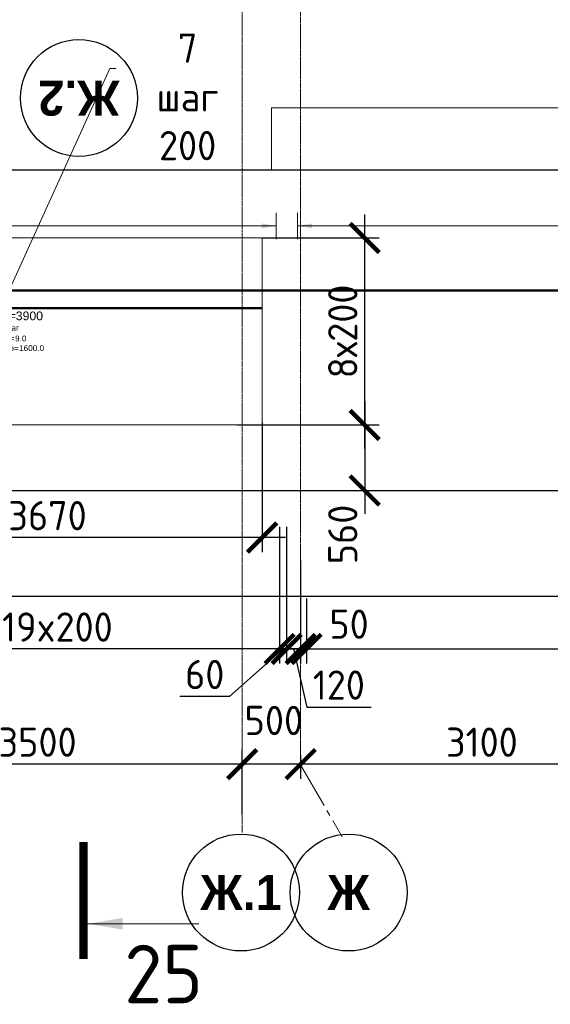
# Model space of a CAD drawing. Header units: millimetres. Extents: x 376598 to 1249954, y -318491 to -22134.
# Tile 260 of 444: x 659730 to 664268, y -36134 to -27712. Entities that reach past the tile are written whole.
import ezdxf
from ezdxf import colors
from ezdxf.entities.mleader import LeaderData, LeaderLine
from ezdxf.enums import TextEntityAlignment as Align
from ezdxf.math import Vec2, Vec3

# ---------------------------------------------------------------- set-up
doc = ezdxf.new("R2010")
doc.units = ezdxf.units.MM
doc.set_wipeout_variables(frame=1)
for name, pattern in [('______5', [1100, 800, -100, 100, -100]), ('ACAD_ISO02W100', [15, 12, -3]), ('осевая', [50.8, 31.75, -6.35, 6.35, -6.35])]:
    doc.linetypes.add(name, pattern=pattern)
for name, color, linetype, lineweight in [('АрмСтер', 2, 'Continuous', 50), ('Оси', 40, '______5', 18), ('подоснова', 151, 'Continuous', 5), ('РАЗМЕРЫ', 1, 'Continuous', 9), ('Узлы', 7, 'Continuous', 0)]:
    doc.layers.add(name, color=color, linetype=linetype, lineweight=lineweight)
doc.layers.add('АрмСтер_атрибуты', color=2, linetype='Continuous', lineweight=0, plot=False)
doc.styles.add('Century Gothic', font='GOTHIC.TTF')
doc.styles.add('GOST-2.304_Type-B', font='GOST_Common.ttf')
doc.styles.get("Standard").update_dxf_attribs({"font": 'arial.ttf'})
doc.styles.add('Аннотативный', font='arial.ttf')
doc.dimstyles.new('СПДС', dxfattribs={"dimscale": 100, "dimtxt": 2.5, "dimasz": 2.5, "dimexe": 1.25, "dimexo": 0, "dimtad": 1, "dimdec": 0, "dimtxsty": 'GOST-2.304_Type-B', "dimblk": 'ARCHTICK', "dimcen": 2.5, "dimdle": 2, "dimadec": 0, "dimazin": 2, "dimtfac": 0.75, "dimtdec": 0, "dimtmove": 1, "dimatfit": 3, "dimfxl": 1, "dimtolj": 1, "dimarcsym": 1})

# ---------------------------------------------------------------- blocks, each defined once
blk = doc.blocks.new('*U1408')
at = {"layer": 'РАЗМЕРЫ'}
for p, q in [((112.5, 4000), (-112.5, 4000)), ((112.5, -3400), (-112.5, -3400))]:
    blk.add_line(p, q, dxfattribs=at)
at = {"layer": 'РАЗМЕРЫ', "ltscale": 15}
blk.add_line((0, -3400), (0, 4000), dxfattribs=at)
at = {"layer": 'РАЗМЕРЫ'}
for points in [[(0, 4000), (20.9, 3874.8), (-20.9, 3874.8)], [(0, -3400), (20.9, -3274.8), (-20.9, -3274.8)]]:
    blk.add_solid(points, dxfattribs=at)
at = {"layer": 'АрмСтер_атрибуты', "color": 215, "ltscale": 15, "style": 'Аннотативный'}
for s, p in [('шаг', (51.4, -194.2)), ('n=', (51.4, -285.1)), ('Lр=', (50.2, -367.8))]:
    blk.add_text(s, height=50, dxfattribs=at).set_placement(p)
at = {"layer": 'АрмСтер_атрибуты', "style": 'Аннотативный', "flags": 8}
blk.add_attdef('ПОЗ', (110, 29.6), '', height=75, dxfattribs=at)
at = {"layer": 'АрмСтер_атрибуты', "color": 215, "style": 'Аннотативный'}
for tag, p, flags in [('ШАГ', (190.9, -194.2), 10), ('КОЛ', (138, -285.1), 8), ('ШИРИНА', (172.9, -367.8), 8)]:
    blk.add_attdef(tag, p, '', height=50, dxfattribs=dict(at, flags=flags))
at = {"layer": 'АрмСтер_атрибуты', "flags": 9}
for tag, p in [('МАССА', (-3069.3, -410.5)), ('ОБОЗНАЧЕНИЕ', (-3069.3, -524.4))]:
    blk.add_attdef(tag, p, '', height=75, dxfattribs=at)
at = {"linetype": 'Continuous', "lineweight": 0}
blk.add_wipeout([(35, 0), (28.3, 20.6), (10.8, 33.3), (-10.8, 33.3), (-28.3, 20.6), (-35, 0), (-28.3, -20.6), (-10.8, -33.3), (10.8, -33.3), (28.3, -20.6)], dxfattribs=at)
at = {"color": 0, "linetype": 'ByBlock', "lineweight": -2, "ltscale": 100}
blk.add_line((-2263.2, 0), (1476.8, 0), dxfattribs=at)
at = {"layer": 'РАЗМЕРЫ'}
blk.add_circle((0, 0), 35, dxfattribs=at)
at = {"layer": 'АрмСтер_атрибуты', "style": 'Аннотативный', "flags": 8}
blk.add_attdef('НАИМЕНОВАНИЕ', text='', height=75, dxfattribs=at).set_placement((0, -29.3), align=Align.TOP_CENTER)
blk = doc.blocks.new('*U889')
at = {"color": 0, "linetype": 'ByBlock', "lineweight": -2, "ltscale": 100}
blk.add_line((-6766.8, 0), (4883.2, 0), dxfattribs=at)
at = {"layer": 'АрмСтер_атрибуты', "flags": 9}
for tag, p in [('МАССА', (-927.9, 4789.5)), ('ОБОЗНАЧЕНИЕ', (-927.9, 4675.6))]:
    blk.add_attdef(tag, p, '', height=75, dxfattribs=at)
at = {"layer": 'АрмСтер_атрибуты', "style": 'Аннотативный', "flags": 8}
blk.add_attdef('ПОЗ', (110, 29.6), '', height=75, dxfattribs=at)
blk.add_attdef('НАИМЕНОВАНИЕ', text='', height=75, dxfattribs=at).set_placement((0, -29.3), align=Align.TOP_CENTER)
at = {"layer": 'АрмСтер_атрибуты', "color": 215, "style": 'Аннотативный'}
for tag, p, flags in [('ШАГ', (190.9, -194.2), 10), ('КОЛ', (138, -285.1), 8), ('ШИРИНА', (172.9, -367.8), 8)]:
    blk.add_attdef(tag, p, '', height=50, dxfattribs=dict(at, flags=flags))
blk = doc.blocks.new('NSY101')
at = {"color": 0, "linetype": 'ByBlock', "lineweight": -2}
blk.add_circle((0, 0), 50, dxfattribs=at)
blk = doc.blocks.new('_ArchTick')
at = {"color": 0, "linetype": 'ByBlock', "const_width": 0.15}
blk.add_lwpolyline([(-0.5, -0.5), (0.5, 0.5)], dxfattribs=at)
blk = doc.blocks.new('*D2583')
at = {"layer": 'DEFPOINTS', "color": 0, "lineweight": 0, "transparency": 16777216}
for p in [(662132.9, -34005.6), (662132.9, -34079.7), (665232.9, -34528.3)]:
    blk.add_point(p, dxfattribs=at)
at = {"layer": 'РАЗМЕРЫ', "color": 0, "lineweight": -2, "transparency": 16777216}
for p, q in [((662132.9, -34005.6), (662132.9, -34204.7)), ((665232.9, -34528.3), (665232.9, -33954.7)), ((665432.9, -34079.7), (661932.9, -34079.7))]:
    blk.add_line(p, q, dxfattribs=at)
at = {"layer": 'РАЗМЕРЫ', "color": 0, "lineweight": -2, "transparency": 16777216, "xscale": 250, "yscale": 250, "zscale": 250, "rotation": 180}
blk.add_blockref('_ArchTick', (662132.9, -34079.7), dxfattribs=at)
at = {"layer": 'РАЗМЕРЫ', "color": 0, "lineweight": -2, "transparency": 16777216, "xscale": 250, "yscale": 250, "zscale": 250}
blk.add_blockref('_ArchTick', (665232.9, -34079.7), dxfattribs=at)
at = {"layer": 'РАЗМЕРЫ', "color": 0, "lineweight": 0, "transparency": 16777216, "insert": (663682.9, -33892.2), "char_height": 250, "attachment_point": 5, "style": 'GOST-2.304_Type-B'}
blk.add_mtext('\\A1;3100', dxfattribs=at)
blk = doc.blocks.new('*D2584')
at = {"layer": 'DEFPOINTS', "color": 0, "lineweight": 0, "transparency": 16777216}
for p in [(662132.9, -34005.6), (661632.9, -34079.7), (661632.9, -34510.7)]:
    blk.add_point(p, dxfattribs=at)
at = {"layer": 'РАЗМЕРЫ', "color": 0, "lineweight": -2, "transparency": 16777216}
for p, q in [((661632.9, -34510.7), (661632.9, -33954.7)), ((662132.9, -34005.6), (662132.9, -34204.7)), ((662332.9, -34079.7), (661432.9, -34079.7))]:
    blk.add_line(p, q, dxfattribs=at)
at = {"layer": 'РАЗМЕРЫ', "color": 0, "lineweight": -2, "transparency": 16777216, "xscale": 250, "yscale": 250, "zscale": 250, "rotation": 180}
blk.add_blockref('_ArchTick', (661632.9, -34079.7), dxfattribs=at)
at = {"layer": 'РАЗМЕРЫ', "color": 0, "lineweight": -2, "transparency": 16777216, "xscale": 250, "yscale": 250, "zscale": 250}
blk.add_blockref('_ArchTick', (662132.9, -34079.7), dxfattribs=at)
at = {"layer": 'РАЗМЕРЫ', "color": 0, "lineweight": 0, "transparency": 16777216, "insert": (661903.3, -33706.2), "char_height": 250, "attachment_point": 5, "style": 'GOST-2.304_Type-B'}
blk.add_mtext('\\A1;500', dxfattribs=at)
blk = doc.blocks.new('*D2585')
at = {"layer": 'DEFPOINTS', "color": 0, "lineweight": 0, "transparency": 16777216}
for p in [(658132.9, -34079.7), (658132.9, -34490), (661632.9, -34510.7)]:
    blk.add_point(p, dxfattribs=at)
at = {"layer": 'РАЗМЕРЫ', "color": 0, "lineweight": -2, "transparency": 16777216}
for p, q in [((658132.9, -34490), (658132.9, -33954.7)), ((661632.9, -34510.7), (661632.9, -33954.7)), ((661832.9, -34079.7), (657932.9, -34079.7))]:
    blk.add_line(p, q, dxfattribs=at)
at = {"layer": 'РАЗМЕРЫ', "color": 0, "lineweight": -2, "transparency": 16777216, "xscale": 250, "yscale": 250, "zscale": 250, "rotation": 180}
blk.add_blockref('_ArchTick', (658132.9, -34079.7), dxfattribs=at)
at = {"layer": 'РАЗМЕРЫ', "color": 0, "lineweight": -2, "transparency": 16777216, "xscale": 250, "yscale": 250, "zscale": 250}
blk.add_blockref('_ArchTick', (661632.9, -34079.7), dxfattribs=at)
at = {"layer": 'РАЗМЕРЫ', "color": 0, "lineweight": 0, "transparency": 16777216, "insert": (659882.9, -33892.2), "char_height": 250, "attachment_point": 5, "style": 'GOST-2.304_Type-B'}
blk.add_mtext('\\A1;3500', dxfattribs=at)
blk = doc.blocks.new('*D2244')
at = {"layer": 'DEFPOINTS', "color": 0, "lineweight": 0, "transparency": 16777216}
for p in [(662132.9, -32644.2), (662182.9, -32713.9), (662182.9, -33094.8)]:
    blk.add_point(p, dxfattribs=at)
at = {"layer": 'РАЗМЕРЫ', "color": 0, "lineweight": -2, "transparency": 16777216}
for p, q in [((662132.9, -32644.2), (662132.9, -33219.8)), ((662182.9, -32713.9), (662182.9, -33219.8)), ((662132.9, -33094.8), (661882.9, -33094.8)), ((662132.9, -33094.8), (662182.9, -33094.8)), ((662182.9, -33094.8), (662432.9, -33094.8))]:
    blk.add_line(p, q, dxfattribs=at)
at = {"layer": 'РАЗМЕРЫ', "color": 0, "lineweight": -2, "transparency": 16777216, "xscale": 250, "yscale": 250, "zscale": 250}
blk.add_blockref('_ArchTick', (662132.9, -33094.8), dxfattribs=at)
at = {"layer": 'РАЗМЕРЫ', "color": 0, "lineweight": -2, "transparency": 16777216, "xscale": 250, "yscale": 250, "zscale": 250, "rotation": 180}
blk.add_blockref('_ArchTick', (662182.9, -33094.8), dxfattribs=at)
at = {"layer": 'РАЗМЕРЫ', "color": 0, "lineweight": 0, "transparency": 16777216, "insert": (662546.6, -32882.9), "char_height": 250, "attachment_point": 5, "style": 'GOST-2.304_Type-B'}
blk.add_mtext('\\A1;50', dxfattribs=at)
blk = doc.blocks.new('*D2245')
at = {"layer": 'DEFPOINTS', "color": 0, "lineweight": 0, "transparency": 16777216}
for p in [(662182.9, -32664.1), (668982.9, -32613.9, -360), (668982.9, -33094.8)]:
    blk.add_point(p, dxfattribs=at)
at = {"layer": 'РАЗМЕРЫ', "color": 0, "lineweight": -2, "transparency": 16777216}
for p, q in [((662182.9, -32664.1), (662182.9, -33219.8)), ((668982.9, -32613.9), (668982.9, -33219.8)), ((661982.9, -33094.8), (669182.9, -33094.8))]:
    blk.add_line(p, q, dxfattribs=at)
at = {"layer": 'РАЗМЕРЫ', "color": 0, "lineweight": -2, "transparency": 16777216, "xscale": 250, "yscale": 250, "zscale": 250, "rotation": 180}
blk.add_blockref('_ArchTick', (662182.9, -33094.8), dxfattribs=at)
at = {"layer": 'РАЗМЕРЫ', "color": 0, "lineweight": -2, "transparency": 16777216, "xscale": 250, "yscale": 250, "zscale": 250}
blk.add_blockref('_ArchTick', (668982.9, -33094.8), dxfattribs=at)
at = {"layer": 'РАЗМЕРЫ', "color": 0, "lineweight": 0, "transparency": 16777216, "insert": (665582.9, -32907.3), "char_height": 250, "attachment_point": 5, "style": 'GOST-2.304_Type-B'}
blk.add_mtext('\\A1;34х200', dxfattribs=at)
blk = doc.blocks.new('*D2247')
at = {"layer": 'DEFPOINTS', "color": 0, "lineweight": 0, "transparency": 16777216}
for p in [(662012.9, -32049, -360), (662132.9, -32339.1), (662012.9, -33094.8)]:
    blk.add_point(p, dxfattribs=at)
at = {"layer": 'РАЗМЕРЫ', "color": 0, "lineweight": -2, "transparency": 16777216}
for p, q in [((662012.9, -32049), (662012.9, -33219.8)), ((662132.9, -32339.1), (662132.9, -33219.8)), ((662012.9, -33094.8), (661762.9, -33094.8)), ((662132.9, -33094.8), (662012.9, -33094.8)), ((662132.9, -33094.8), (662012.9, -33094.8)), ((662072.9, -33094.8), (662184.6, -33591.2)), ((662132.9, -33094.8), (662382.9, -33094.8)), ((662184.6, -33591.2), (662734.6, -33591.2))]:
    blk.add_line(p, q, dxfattribs=at)
at = {"layer": 'РАЗМЕРЫ', "color": 0, "lineweight": -2, "transparency": 16777216, "xscale": 250, "yscale": 250, "zscale": 250}
blk.add_blockref('_ArchTick', (662012.9, -33094.8), dxfattribs=at)
at = {"layer": 'РАЗМЕРЫ', "color": 0, "lineweight": -2, "transparency": 16777216, "xscale": 250, "yscale": 250, "zscale": 250, "rotation": 180}
blk.add_blockref('_ArchTick', (662132.9, -33094.8), dxfattribs=at)
at = {"layer": 'РАЗМЕРЫ', "color": 0, "lineweight": 0, "transparency": 16777216, "insert": (662459.6, -33403.7), "char_height": 250, "attachment_point": 5, "style": 'GOST-2.304_Type-B'}
blk.add_mtext('\\A1;120', dxfattribs=at)
blk = doc.blocks.new('*D2248')
at = {"layer": 'DEFPOINTS', "color": 0, "lineweight": 0, "transparency": 16777216}
for p in [(661952.5, -32049, -360), (662012.9, -32049, -360), (661952.5, -33094.8)]:
    blk.add_point(p, dxfattribs=at)
at = {"layer": 'РАЗМЕРЫ', "color": 0, "lineweight": -2, "transparency": 16777216}
for p, q in [((661952.5, -32049), (661952.5, -33219.8)), ((662012.9, -32049), (662012.9, -33219.8)), ((661982.7, -33094.8), (661525, -33501)), ((661952.5, -33094.8), (661702.5, -33094.8)), ((662012.9, -33094.8), (661952.5, -33094.8)), ((662012.9, -33094.8), (661952.5, -33094.8)), ((662012.9, -33094.8), (662262.9, -33094.8)), ((661525, -33501), (661100, -33501))]:
    blk.add_line(p, q, dxfattribs=at)
at = {"layer": 'РАЗМЕРЫ', "color": 0, "lineweight": -2, "transparency": 16777216, "xscale": 250, "yscale": 250, "zscale": 250}
blk.add_blockref('_ArchTick', (661952.5, -33094.8), dxfattribs=at)
at = {"layer": 'РАЗМЕРЫ', "color": 0, "lineweight": -2, "transparency": 16777216, "xscale": 250, "yscale": 250, "zscale": 250, "rotation": 180}
blk.add_blockref('_ArchTick', (662012.9, -33094.8), dxfattribs=at)
at = {"layer": 'РАЗМЕРЫ', "color": 0, "lineweight": 0, "transparency": 16777216, "insert": (661312.5, -33313.5), "char_height": 250, "attachment_point": 5, "style": 'GOST-2.304_Type-B'}
blk.add_mtext('\\A1;60', dxfattribs=at)
blk = doc.blocks.new('*D2249')
at = {"layer": 'DEFPOINTS', "color": 0, "lineweight": 0, "transparency": 16777216}
for p in [(661952.5, -32354.1, -200), (658152.5, -32774.2, 160), (658152.5, -33094.8)]:
    blk.add_point(p, dxfattribs=at)
at = {"layer": 'РАЗМЕРЫ', "color": 0, "lineweight": -2, "transparency": 16777216}
for p, q in [((661952.5, -32354.1), (661952.5, -33219.8)), ((658152.5, -32774.2), (658152.5, -33219.8)), ((662152.5, -33094.8), (657952.5, -33094.8))]:
    blk.add_line(p, q, dxfattribs=at)
at = {"layer": 'РАЗМЕРЫ', "color": 0, "lineweight": -2, "transparency": 16777216, "xscale": 250, "yscale": 250, "zscale": 250, "rotation": 180}
blk.add_blockref('_ArchTick', (658152.5, -33094.8), dxfattribs=at)
at = {"layer": 'РАЗМЕРЫ', "color": 0, "lineweight": -2, "transparency": 16777216, "xscale": 250, "yscale": 250, "zscale": 250}
blk.add_blockref('_ArchTick', (661952.5, -33094.8), dxfattribs=at)
at = {"layer": 'РАЗМЕРЫ', "color": 0, "lineweight": 0, "transparency": 16777216, "insert": (660052.5, -32907.3), "char_height": 250, "attachment_point": 5, "style": 'GOST-2.304_Type-B'}
blk.add_mtext('\\A1;19x200', dxfattribs=at)
blk = doc.blocks.new('*U908')
at = {"layer": 'РАЗМЕРЫ'}
for p, q in [((112.5, 600), (-112.5, 600)), ((112.5, -3400), (-112.5, -3400))]:
    blk.add_line(p, q, dxfattribs=at)
at = {"layer": 'РАЗМЕРЫ', "ltscale": 15}
blk.add_line((0, -3400), (0, 600), dxfattribs=at)
at = {"layer": 'РАЗМЕРЫ'}
for points in [[(0, 600), (20.9, 474.8), (-20.9, 474.8)], [(0, -3400), (20.9, -3274.8), (-20.9, -3274.8)]]:
    blk.add_solid(points, dxfattribs=at)
at = {"layer": 'АрмСтер_атрибуты', "color": 215, "ltscale": 15, "style": 'Аннотативный'}
for s, p in [('шаг', (51.4, -194.2)), ('n=', (51.4, -285.1)), ('Lр=', (50.2, -367.8))]:
    blk.add_text(s, height=50, dxfattribs=at).set_placement(p)
at = {"layer": 'АрмСтер_атрибуты', "style": 'Аннотативный', "flags": 8}
blk.add_attdef('ПОЗ', (110, 29.6), '', height=75, dxfattribs=at)
at = {"layer": 'АрмСтер_атрибуты', "color": 215, "style": 'Аннотативный'}
for tag, p, flags in [('ШАГ', (190.9, -194.2), 10), ('КОЛ', (138, -285.1), 8), ('ШИРИНА', (172.9, -367.8), 8)]:
    blk.add_attdef(tag, p, '', height=50, dxfattribs=dict(at, flags=flags))
at = {"layer": 'АрмСтер_атрибуты', "flags": 9}
for tag, p in [('МАССА', (-3069.3, -410.5)), ('ОБОЗНАЧЕНИЕ', (-3069.3, -524.4))]:
    blk.add_attdef(tag, p, '', height=75, dxfattribs=at)
at = {"linetype": 'Continuous', "lineweight": 0}
blk.add_wipeout([(35, 0), (28.3, 20.6), (10.8, 33.3), (-10.8, 33.3), (-28.3, 20.6), (-35, 0), (-28.3, -20.6), (-10.8, -33.3), (10.8, -33.3), (28.3, -20.6)], dxfattribs=at)
at = {"color": 0, "linetype": 'ByBlock', "lineweight": -2, "ltscale": 100}
blk.add_line((-2263.2, 0), (976.8, 0), dxfattribs=at)
at = {"layer": 'РАЗМЕРЫ'}
blk.add_circle((0, 0), 35, dxfattribs=at)
at = {"layer": 'АрмСтер_атрибуты', "style": 'Аннотативный', "flags": 8}
blk.add_attdef('НАИМЕНОВАНИЕ', text='', height=75, dxfattribs=at).set_placement((0, -29.3), align=Align.TOP_CENTER)
blk = doc.blocks.new('*U754')
at = {"layer": 'РАЗМЕРЫ'}
for p, q in [((112.5, 600), (-112.5, 600)), ((112.5, -1000), (-112.5, -1000))]:
    blk.add_line(p, q, dxfattribs=at)
at = {"layer": 'РАЗМЕРЫ', "ltscale": 15}
blk.add_line((0, -1000), (0, 600), dxfattribs=at)
at = {"layer": 'РАЗМЕРЫ'}
for points in [[(0, 600), (20.9, 474.8), (-20.9, 474.8)], [(0, -1000), (20.9, -874.8), (-20.9, -874.8)]]:
    blk.add_solid(points, dxfattribs=at)
at = {"layer": 'АрмСтер_атрибуты', "color": 215, "ltscale": 15, "style": 'Аннотативный'}
for s, p in [('шаг', (51.4, -194.2)), ('n=', (51.4, -285.1)), ('Lр=', (50.2, -367.8))]:
    blk.add_text(s, height=50, dxfattribs=at).set_placement(p)
at = {"layer": 'АрмСтер_атрибуты', "flags": 9}
for tag, p in [('МАССА', (8339.5, 4789.5)), ('ОБОЗНАЧЕНИЕ', (8339.5, 4675.6))]:
    blk.add_attdef(tag, p, '', height=75, dxfattribs=at)
at = {"layer": 'АрмСтер_атрибуты', "style": 'Аннотативный', "flags": 8}
blk.add_attdef('ПОЗ', (110, 29.6), '', height=75, dxfattribs=at)
at = {"layer": 'АрмСтер_атрибуты', "color": 215, "style": 'Аннотативный'}
for tag, p, flags in [('ШАГ', (190.9, -194.2), 10), ('КОЛ', (138, -285.1), 8), ('ШИРИНА', (172.9, -367.8), 8)]:
    blk.add_attdef(tag, p, '', height=50, dxfattribs=dict(at, flags=flags))
at = {"linetype": 'Continuous', "lineweight": 0}
blk.add_wipeout([(35, 0), (28.3, 20.6), (10.8, 33.3), (-10.8, 33.3), (-28.3, 20.6), (-35, 0), (-28.3, -20.6), (-10.8, -33.3), (10.8, -33.3), (28.3, -20.6)], dxfattribs=at)
at = {"color": 0, "linetype": 'ByBlock', "lineweight": -2, "ltscale": 100}
blk.add_line((-1649.4, 0), (2250.6, 0), dxfattribs=at)
at = {"layer": 'РАЗМЕРЫ'}
blk.add_circle((0, 0), 35, dxfattribs=at)
at = {"layer": 'АрмСтер_атрибуты', "style": 'Аннотативный', "flags": 8}
blk.add_attdef('НАИМЕНОВАНИЕ', text='', height=75, dxfattribs=at).set_placement((0, -29.3), align=Align.TOP_CENTER)
blk = doc.blocks.new('_None')
blk = doc.blocks.new('*D2307')
at = {"layer": 'DEFPOINTS', "color": 0, "lineweight": 0, "transparency": 16777216}
for p in [(661590.8, -31178.9, -720), (661715.2, -31739.4), (662680.5, -31739.4)]:
    blk.add_point(p, dxfattribs=at)
at = {"layer": 'РАЗМЕРЫ', "color": 0, "lineweight": -2, "transparency": 16777216}
for p, q in [((662680.5, -30978.9), (662680.5, -31939.4)), ((661590.8, -31178.9), (662805.5, -31178.9)), ((661715.2, -31739.4), (662805.5, -31739.4))]:
    blk.add_line(p, q, dxfattribs=at)
at = {"layer": 'РАЗМЕРЫ', "color": 0, "lineweight": -2, "transparency": 16777216, "xscale": 250, "yscale": 250, "zscale": 250}
for p, rotation in [((662680.5, -31178.9), 90), ((662680.5, -31739.4), 270)]:
    blk.add_blockref('_ArchTick', p, dxfattribs=dict(at, rotation=rotation))
at = {"layer": 'РАЗМЕРЫ', "color": 0, "lineweight": 0, "transparency": 16777216, "insert": (662493, -32115.6), "char_height": 250, "attachment_point": 5, "rotation": 90, "style": 'GOST-2.304_Type-B'}
blk.add_mtext('\\A1;560', dxfattribs=at)
blk = doc.blocks.new('*D2308')
at = {"layer": 'DEFPOINTS', "color": 0, "lineweight": 0, "transparency": 16777216}
for p in [(661802.9, -31156.5, -720), (658132.9, -31322.6), (658132.9, -32142.1)]:
    blk.add_point(p, dxfattribs=at)
at = {"layer": 'РАЗМЕРЫ', "color": 0, "lineweight": -2, "transparency": 16777216}
for p, q in [((661802.9, -31156.5), (661802.9, -32267.1)), ((658132.9, -31322.6), (658132.9, -32267.1)), ((662002.9, -32142.1), (657932.9, -32142.1))]:
    blk.add_line(p, q, dxfattribs=at)
at = {"layer": 'РАЗМЕРЫ', "color": 0, "lineweight": -2, "transparency": 16777216, "xscale": 250, "yscale": 250, "zscale": 250, "rotation": 180}
blk.add_blockref('_ArchTick', (658132.9, -32142.1), dxfattribs=at)
at = {"layer": 'РАЗМЕРЫ', "color": 0, "lineweight": -2, "transparency": 16777216, "xscale": 250, "yscale": 250, "zscale": 250}
blk.add_blockref('_ArchTick', (661802.9, -32142.1), dxfattribs=at)
at = {"layer": 'РАЗМЕРЫ', "color": 0, "lineweight": 0, "transparency": 16777216, "insert": (659967.9, -31954.6), "char_height": 250, "attachment_point": 5, "style": 'GOST-2.304_Type-B'}
blk.add_mtext('\\A1;3670', dxfattribs=at)
blk = doc.blocks.new('*D2664')
at = {"layer": 'DEFPOINTS', "color": 0, "lineweight": 0, "transparency": 16777216}
for p in [(661802.9, -29579, -720), (662680.5, -29579), (661590.8, -31178.9, -720)]:
    blk.add_point(p, dxfattribs=at)
at = {"layer": 'РАЗМЕРЫ', "color": 0, "lineweight": -2, "transparency": 16777216}
for p, q in [((662680.5, -31378.9), (662680.5, -29379)), ((661802.9, -29579), (662805.5, -29579)), ((661590.8, -31178.9), (662805.5, -31178.9))]:
    blk.add_line(p, q, dxfattribs=at)
at = {"layer": 'РАЗМЕРЫ', "color": 0, "lineweight": -2, "transparency": 16777216, "xscale": 250, "yscale": 250, "zscale": 250}
for p, rotation in [((662680.5, -29579), 90), ((662680.5, -31178.9), 270)]:
    blk.add_blockref('_ArchTick', p, dxfattribs=dict(at, rotation=rotation))
at = {"layer": 'РАЗМЕРЫ', "color": 0, "lineweight": 0, "transparency": 16777216, "insert": (662493, -30379), "char_height": 250, "attachment_point": 5, "rotation": 90, "style": 'GOST-2.304_Type-B'}
blk.add_mtext('\\A1;8х200', dxfattribs=at)
blk = doc.blocks.new('попрап')
at = {"layer": 'Оси', "color": 16, "linetype": 'Continuous', "lineweight": 25, "transparency": 33554687, "xscale": 9.999999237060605, "yscale": 9.999999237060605, "zscale": 9.999999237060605}
blk.add_blockref('NSY101', (416950.7, 66920, -4157.4), dxfattribs=at)
at = {"layer": 'Оси', "color": 16, "linetype": 'Continuous', "lineweight": 25, "transparency": 33554687, "insert": (416950.7, 66920, -4157.4), "char_height": 300, "width": 890, "attachment_point": 5, "style": 'Century Gothic'}
blk.add_mtext('\\A1;{\\fCentury Gothic|i0|b1;\\H300.000000;\\W1.000000;\\C16;Ж.2}\\P', dxfattribs=at)

msp = doc.modelspace()

# ---------------------------------------------------------------- linework, layer by layer
at = {"color": 7, "linetype": 'Continuous', "lineweight": 25, "transparency": 33554687}
for p, q in [((669532.9, -28999.5), (657882.9, -28999.5)), ((669782.9, -32644.6), (657266.2, -32644.6))]:
    msp.add_line(p, q, dxfattribs=at)
at = {"layer": 'Оси', "color": 16, "linetype": '______5', "lineweight": 0, "ltscale": 0.5, "transparency": 33554687}
msp.add_line((662132.9, -34086.9), (662488.3, -34702.5), dxfattribs=at)
at = {"layer": 'Узлы', "color": 1, "linetype": 'Continuous', "lineweight": 0}
msp.add_line((660310.8, -35445.4, 200), (661260.8, -35445.4, 200), dxfattribs=at)
at = {"layer": 'Узлы', "color": 1, "linetype": 'Continuous', "lineweight": 0, "const_width": 70, "elevation": 200}
msp.add_lwpolyline([(660275.8, -35745.4), (660275.8, -34745.4)], dxfattribs=at)
at = {"layer": 'Узлы', "color": 1, "linetype": 'Continuous', "lineweight": 0}
msp.add_solid([(660310.8, -35445.4, 200), (660611.3, -35495.6, 200), (660611.3, -35395.1, 200)], dxfattribs=at)

# ---------------------------------------------------------------- block references
at = {"layer": 'Оси', "color": 16, "linetype": 'Continuous', "lineweight": 25, "transparency": 33554687, "xscale": 9.999999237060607, "yscale": 9.999999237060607, "zscale": 9.999999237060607, "rotation": 90.00000000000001}
for p in [(661622.8, -35178), (662542.8, -35178)]:
    msp.add_blockref('NSY101', p, dxfattribs=at)

# ---------------------------------------------------------------- texts
at = {"layer": 'Оси', "color": 16, "linetype": 'Continuous', "lineweight": 25, "transparency": 33554687, "char_height": 300, "attachment_point": 5, "style": 'Century Gothic'}
for s, insert, width in [('\\A1;{\\fCentury Gothic|i0|b1;\\H300.000000;\\W1.000000;\\C16;Ж.1}\\P', (661622.8, -35178), 890), ('\\A1;{\\fCentury Gothic|i0|b1;\\H300.000000;\\W1.000000;\\C16;Ж}\\P', (662542.8, -35178), 540)]:
    msp.add_mtext(s, dxfattribs=dict(at, insert=insert, width=width))
at = {"layer": 'Узлы', "color": 1, "linetype": 'Continuous', "lineweight": 0, "insert": (660960.8, -35875.4, 200), "char_height": 500, "attachment_point": 5, "style": 'GOST-2.304_Type-B'}
msp.add_mtext_dynamic_manual_height_columns('25', width=723.88, gutter_width=25, heights=[0], dxfattribs=at)

# ---------------------------------------------------------------- dimensions: what is measured, and where the dimension line sits
at = {"layer": 'РАЗМЕРЫ', "lineweight": 0}
for base, p1, p2, picture, middle in [((661952.5, -33094.8, 160), (662012.9, -32049, -200), (661952.5, -32049, -200), '*D2248', (661462.5, -33501, 160)), ((662012.9, -33094.8, 160), (662132.9, -32339.1, 160), (662012.9, -32049, -200), '*D2247', (662247.1, -33591.2, 160))]:
    dim = msp.add_linear_dim(base=base, p1=p1, p2=p2, angle=180, dimstyle='СПДС', dxfattribs=at)
    dim.commit()
    dim.dimension.update_dxf_attribs({"geometry": picture, "text_midpoint": middle, "dimtype": 160})
at = {"layer": 'РАЗМЕРЫ', "color": 1, "lineweight": 0}
dim = msp.add_linear_dim(base=(658152.5, -33094.8), p1=(661952.5, -32354.1, -200), p2=(658152.5, -32774.2, 160), angle=180, text='19x200', dimstyle='СПДС', dxfattribs=at)
dim.commit()
dim.dimension.update_dxf_attribs({"geometry": '*D2249', "text_midpoint": (660052.5, -32907.3)})
at = {"layer": 'РАЗМЕРЫ', "color": 4, "lineweight": 0}
dim = msp.add_linear_dim(base=(662182.9, -33094.8, 160), p1=(662132.9, -32644.2, 160), p2=(662182.9, -32713.9, 160), angle=180, dimstyle='СПДС', dxfattribs=at)
dim.commit()
dim.dimension.update_dxf_attribs({"geometry": '*D2244', "text_midpoint": (662546.6, -33070.4, 160), "dimtype": 160})
at = {"layer": 'РАЗМЕРЫ', "lineweight": 0}
dim = msp.add_linear_dim(base=(668982.9, -33094.8, 160), p1=(662182.9, -32664.1, 160), p2=(668982.9, -32613.9, -200), angle=180, text='34х200', dimstyle='СПДС', dxfattribs=at)
dim.commit()
dim.dimension.update_dxf_attribs({"geometry": '*D2245', "text_midpoint": (665582.9, -32907.3, 160)})
at = {"layer": 'РАЗМЕРЫ', "color": 1, "lineweight": 0}
dim = msp.add_linear_dim(base=(661632.9, -34079.7), p1=(662132.9, -34005.6), p2=(661632.9, -34510.7), angle=180, dimstyle='СПДС', dxfattribs=at)
dim.commit()
dim.dimension.update_dxf_attribs({"geometry": '*D2584', "text_midpoint": (661903.3, -33893.7), "dimtype": 160})
for base, p1, p2, picture, middle in [((658132.9, -34079.7), (661632.9, -34510.7), (658132.9, -34490), '*D2585', (659882.9, -33892.2)), ((662132.9, -34079.7), (665232.9, -34528.3), (662132.9, -34005.6), '*D2583', (663682.9, -33892.2))]:
    dim = msp.add_linear_dim(base=base, p1=p1, p2=p2, angle=180, dimstyle='СПДС', dxfattribs=at)
    dim.commit()
    dim.dimension.update_dxf_attribs({"geometry": picture, "text_midpoint": middle})

# ---------------------------------------------------------------- next in the draw order: block references
at = {"layer": 'АрмСтер', "ltscale": 15}
ref = msp.add_blockref('*U1408', (666105.2, -29476.2), dxfattribs=dict(at, rotation=90))
ref.add_attrib('НАИМЕНОВАНИЕ', '12-A-III, L=3740', dxfattribs={"layer": 'АрмСтер_атрибуты', "height": 75, "rotation": 90, "style": 'Аннотативный', "flags": 8}).set_placement((666134.5, -29476.2), align=Align.TOP_CENTER)
ref.add_attrib('КОЛ', '38.0', (666390.3, -29338.2), dxfattribs={"layer": 'АрмСтер_атрибуты', "color": 215, "height": 50, "rotation": 90, "style": 'Аннотативный', "flags": 8})
ref.add_attrib('ШИРИНА', '7400.0', (666473, -29303.3), dxfattribs={"layer": 'АрмСтер_атрибуты', "color": 215, "height": 50, "rotation": 90, "style": 'Аннотативный', "flags": 8})

# ---------------------------------------------------------------- next in the draw order: linework, layer by layer
at = {"color": 7, "linetype": 'Continuous', "lineweight": 25, "transparency": 33554687}
msp.add_line((657266.2, -31739.5), (669782.9, -31739.5), dxfattribs=at)

# ---------------------------------------------------------------- next in the draw order: block references
at = {"layer": 'АрмСтер', "ltscale": 15}
msp.add_blockref('*U889', (664652, -30028.2), dxfattribs=at)

# ---------------------------------------------------------------- next in the draw order: linework, layer by layer
at = {"layer": 'Оси', "color": 16, "linetype": 'осевая', "lineweight": 0, "ltscale": 0.5, "transparency": 33554687}
for p, q in [((661632.9, -34664.4), (661632.9, -25735)), ((662132.9, -34086.9), (662132.9, -25735))]:
    msp.add_line(p, q, dxfattribs=at)

# ---------------------------------------------------------------- next in the draw order: block references
at = {"layer": 'АрмСтер', "ltscale": 15}
ref = msp.add_blockref('*U908', (658524.8, -29476.2), dxfattribs=dict(at, rotation=90))
ref.add_attrib('НАИМЕНОВАНИЕ', '12-A-III, L=3240', dxfattribs={"layer": 'АрмСтер_атрибуты', "height": 75, "rotation": 90, "style": 'Аннотативный', "flags": 8}).set_placement((658554.2, -29476.2), align=Align.TOP_CENTER)
ref.add_attrib('КОЛ', '21.0', (658810, -29338.2), dxfattribs={"layer": 'АрмСтер_атрибуты', "color": 215, "height": 50, "rotation": 90, "style": 'Аннотативный', "flags": 8})
ref.add_attrib('ШИРИНА', '4000.0', (658892.6, -29303.3), dxfattribs={"layer": 'АрмСтер_атрибуты', "color": 215, "height": 50, "rotation": 90, "style": 'Аннотативный', "flags": 8})

# ---------------------------------------------------------------- next in the draw order: linework, layer by layer
at = {"color": 8, "lineweight": 0, "true_color": 0x787a7d}
msp.add_lwpolyline([(669532.9, -28999.5), (661882.9, -28999.5), (661882.9, -28465.3), (669532.9, -28465.3)], close=True, dxfattribs=at)

# ---------------------------------------------------------------- next in the draw order: block references
at = {"layer": 'АрмСтер', "ltscale": 15}
ref = msp.add_blockref('*U754', (659552.3, -30179, -720), dxfattribs=at)
ref.add_attrib('НАИМЕНОВАНИЕ', '12-A-III, L=3900', dxfattribs={"layer": 'АрмСтер_атрибуты', "height": 75, "style": 'Аннотативный', "flags": 8}).set_placement((659552.3, -30208.3, -720), align=Align.TOP_CENTER)
ref.add_attrib('КОЛ', '9.0', (659690.4, -30464.1, -720), dxfattribs={"layer": 'АрмСтер_атрибуты', "color": 215, "height": 50, "style": 'Аннотативный', "flags": 8})
ref.add_attrib('ШИРИНА', '1600.0', (659725.2, -30546.8, -720), dxfattribs={"layer": 'АрмСтер_атрибуты', "color": 215, "height": 50, "style": 'Аннотативный', "flags": 8})

# ---------------------------------------------------------------- next in the draw order: linework, layer by layer
at = {"layer": 'РАЗМЕРЫ', "color": 4, "linetype": 'ACAD_ISO02W100', "ltscale": 0.5, "elevation": -720}
msp.add_lwpolyline([(657902.9, -29579), (661802.9, -29579), (661802.9, -31179), (657902.9, -31179)], close=True, dxfattribs=at)

# ---------------------------------------------------------------- next in the draw order: block references
at = {"color": 1, "lineweight": 0, "rotation": 180}
msp.add_blockref('попрап', (1077187.4, 38537.6, 4157.4), dxfattribs=at)

# ---------------------------------------------------------------- next in the draw order: dimensions: what is measured, and where the dimension line sits
at = {"layer": 'РАЗМЕРЫ', "color": 4, "lineweight": 0}
dim = msp.add_linear_dim(base=(662680.5, -29579), p1=(661590.8, -31178.9, -720), p2=(661802.9, -29579, -720), angle=90, text='8х200', dimstyle='СПДС', dxfattribs=at)
dim.commit()
dim.dimension.update_dxf_attribs({"geometry": '*D2664', "text_midpoint": (662493, -30379)})
dim = msp.add_linear_dim(base=(662680.464, -31739.3614), p1=(661590.8475, -31178.9151, -720), p2=(661715.1865, -31739.3614), angle=90, dimstyle='СПДС', dxfattribs=at)
dim.commit()
dim.dimension.update_dxf_attribs({"geometry": '*D2307', "text_midpoint": (662680.464, -32115.5762), "dimtype": 160})
dim = msp.add_linear_dim(base=(658132.9, -32142.1), p1=(661802.9, -31156.5, -720), p2=(658132.9, -31322.6), dimstyle='СПДС', dxfattribs=at)
dim.commit()
dim.dimension.update_dxf_attribs({"geometry": '*D2308', "text_midpoint": (659967.9, -31954.6)})

# ---------------------------------------------------------------- next in the draw order: leaders
at = {"layer": 'подоснова'}
ml = msp.add_multileader_mtext('Standard', dxfattribs=at)
ml.set_content('7\\P шаг 200', color=256, style='GOST-2.304_Type-B')
ml.set_leader_properties(color=256, linetype='ByLayer', lineweight=15)
ml.set_arrow_properties(name='NONE')
ml.build(insert=Vec2(0, 0))
ml.multileader.update_dxf_attribs({"text_left_attachment_type": 6, "text_right_attachment_type": 6, "dogleg_length": 10, "arrow_head_size": 18})
ctx = ml.context
ctx.base_point, ctx.char_height, ctx.arrow_head_size, ctx.landing_gap_size, ctx.plane_origin = Vec3(660510.6, -28130.7), 250, 18, 20, Vec3(659122.1, -28364.6)
ctx.left_attachment, ctx.right_attachment, ctx.text_align_type = 6, 6, 1
notes = []
notes.append((ctx, [(0, (1, 1, 0), (660500.6, -28130.7), (1, 0), 10, [(0, [(659563, -30198.2)], 0, [])])]))
ctx.mtext.insert, ctx.mtext.width, ctx.mtext.alignment, ctx.mtext.flow_direction = Vec3(661166.2, -27830.7), 22.898, 2, 5
for ctx, leaders in notes:
    for number, flags, end, landing, length, lines in leaders:
        leader = LeaderData()
        leader.index, (leader.has_last_leader_line, leader.has_dogleg_vector, leader.attachment_direction) = number, flags
        leader.last_leader_point, leader.dogleg_vector, leader.dogleg_length = Vec3(end), Vec3(landing), length
        for number, points, colour, breaks in lines:
            line = LeaderLine()
            line.index, line.vertices, line.color, line.breaks = number, Vec3.list(points), colors.encode_raw_color(colour), breaks
            leader.lines.append(line)
        ctx.leaders.append(leader)

doc.saveas('drawing.dxf')
